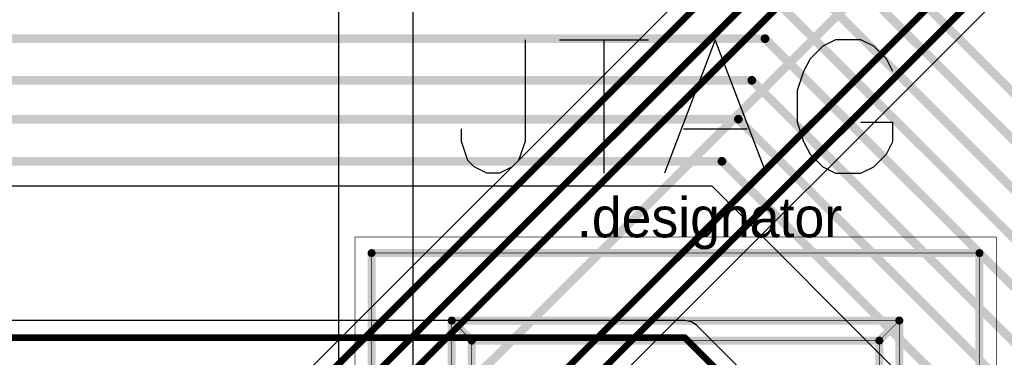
# Model space of a CAD drawing. Header units: millimetres. Extents: x 138 to 555, y 26 to 334.
# Tile 556 of 656: x 314.5 to 329.24, y 211.48 to 216.54. Entities that reach past the tile are written whole.
import ezdxf

# ---------------------------------------------------------------- set-up
doc = ezdxf.new("R2010")
doc.units = ezdxf.units.MM
for name, color, linetype in [('BottomLayer', 5, 'Continuous'), ('Mechanical20', 56, 'Continuous'), ('Mechanical27', 56, 'Continuous'), ('MidLayer1', 16, 'Continuous'), ('TopLayer', 1, 'Continuous'), ('TopOverlay', 2, 'Continuous')]:
    doc.layers.add(name, color=color, linetype=linetype)

# ---------------------------------------------------------------- blocks, each defined once
blk = doc.blocks.new('CON_CVILUX_CH87_20_2_V_1_00_939')
at = {"layer": 'Mechanical20', "const_width": 0.01}
for points in [[(-16.75, -4.8), (-16.75, 4.8)], [(16.75, 4.8), (-16.75, 4.8)], [(16.75, -4.8), (-16.75, -4.8)]]:
    blk.add_lwpolyline(points, dxfattribs=at)
at = {"layer": 'Mechanical20', "const_width": 0.005}
for points in [[(-16.752, 4.8, 1), (-16.748, 4.8, 1)], [(-16.752, 4.8, 1), (-16.748, 4.8, 1)], [(-16.752, -4.8, 1), (-16.748, -4.8, 1)], [(-16.752, -4.8, 1), (-16.748, -4.8, 1)]]:
    blk.add_lwpolyline(points, format="xyb", close=True, dxfattribs=at)
at = {"layer": 'Mechanical27', "const_width": 0.01}
for points in [[(16.51, 4.55), (-16.51, 4.55)], [(-16.51, -4.55), (-16.51, 4.55)], [(15.5, 3.35), (-15.5, 3.35)], [(-15.5, -3.35), (-15.5, 3.35)], [(-15.5, 3.35), (-15.5, 3.35)], [(-15.2, 3.05), (-15.5, 3.35)], [(-15.2, -3.05), (-15.2, 3.05)], [(15.2, 3.05), (-15.2, 3.05)], [(-15.5, -3.35), (-15.2, -3.05)], [(-2.73, -3.05), (-15.2, -3.05)], [(-2.73, -3.35), (-15.5, -3.35)], [(-15.5, -3.35), (-15.5, -3.35)], [(16.51, -4.55), (-16.51, -4.55)]]:
    blk.add_lwpolyline(points, dxfattribs=at)
at = {"layer": 'Mechanical27', "const_width": 0.005}
for points in [[(-16.512, 4.55, 1), (-16.508, 4.55, 1)], [(-16.512, 4.55, 1), (-16.508, 4.55, 1)], [(-15.502, 3.35, 1), (-15.498, 3.35, 1)], [(-15.502, 3.35, 1), (-15.498, 3.35, 1)], [(-15.502, 3.35, 1), (-15.498, 3.35, 1)], [(-15.502, 3.35, 1), (-15.498, 3.35, 1)], [(-15.502, 3.35, 1), (-15.498, 3.35, 1)], [(-15.202, 3.05, 1), (-15.198, 3.05, 1)], [(-15.202, 3.05, 1), (-15.198, 3.05, 1)], [(-15.202, 3.05, 1), (-15.198, 3.05, 1)], [(-15.202, -3.05, 1), (-15.198, -3.05, 1)], [(-15.202, -3.05, 1), (-15.198, -3.05, 1)], [(-15.202, -3.05, 1), (-15.198, -3.05, 1)], [(-15.502, -3.35, 1), (-15.498, -3.35, 1)], [(-15.502, -3.35, 1), (-15.498, -3.35, 1)], [(-15.502, -3.35, 1), (-15.498, -3.35, 1)], [(-15.502, -3.35, 1), (-15.498, -3.35, 1)], [(-15.502, -3.35, 1), (-15.498, -3.35, 1)], [(-16.512, -4.55, 1), (-16.508, -4.55, 1)], [(-16.512, -4.55, 1), (-16.508, -4.55, 1)]]:
    blk.add_lwpolyline(points, format="xyb", close=True, dxfattribs=at)
at = {"layer": 'TopOverlay', "const_width": 0.12}
for points in [[(-16.51, -4.55), (-16.51, 4.55)], [(16.51, 4.55), (-16.51, 4.55)], [(-15.2, 3.05), (-15.5, 3.35)], [(-15.5, 3.35), (-15.5, 3.35)], [(-15.5, -3.35), (-15.5, 3.35)], [(15.5, 3.35), (-15.5, 3.35)], [(15.2, 3.05), (-15.2, 3.05)], [(-15.2, -3.05), (-15.2, 3.05)], [(-15.5, -3.35), (-15.2, -3.05)], [(-2.73, -3.05), (-15.2, -3.05)], [(-15.5, -3.35), (-15.5, -3.35)], [(-2.73, -3.35), (-15.5, -3.35)], [(16.51, -4.55), (-16.51, -4.55)]]:
    blk.add_lwpolyline(points, dxfattribs=at)
at = {"layer": 'TopOverlay', "const_width": 0.06}
for points in [[(-16.54, 4.55, 1), (-16.48, 4.55, 1)], [(-16.54, 4.55, 1), (-16.48, 4.55, 1)], [(-15.53, 3.35, 1), (-15.47, 3.35, 1)], [(-15.53, 3.35, 1), (-15.47, 3.35, 1)], [(-15.53, 3.35, 1), (-15.47, 3.35, 1)], [(-15.53, 3.35, 1), (-15.47, 3.35, 1)], [(-15.53, 3.35, 1), (-15.47, 3.35, 1)], [(-15.23, 3.05, 1), (-15.17, 3.05, 1)], [(-15.23, 3.05, 1), (-15.17, 3.05, 1)], [(-15.23, 3.05, 1), (-15.17, 3.05, 1)], [(-15.23, -3.05, 1), (-15.17, -3.05, 1)], [(-15.23, -3.05, 1), (-15.17, -3.05, 1)], [(-15.23, -3.05, 1), (-15.17, -3.05, 1)], [(-15.53, -3.35, 1), (-15.47, -3.35, 1)], [(-15.53, -3.35, 1), (-15.47, -3.35, 1)], [(-15.53, -3.35, 1), (-15.47, -3.35, 1)], [(-15.53, -3.35, 1), (-15.47, -3.35, 1)], [(-15.53, -3.35, 1), (-15.47, -3.35, 1)], [(-16.54, -4.55, 1), (-16.48, -4.55, 1)], [(-16.54, -4.55, 1), (-16.48, -4.55, 1)]]:
    blk.add_lwpolyline(points, format="xyb", close=True, dxfattribs=at)

msp = doc.modelspace()

# ---------------------------------------------------------------- linework, layer by layer
at = {"layer": 'BottomLayer'}
for p, q in [((309.263, 214.049), (324.862, 214.049)), ((324.862, 214.049), (345.2, 193.71)), ((324.46, 212.031), (308.356, 212.031)), ((324.558, 212.012), (324.46, 212.031)), ((324.641, 211.956), (324.558, 212.012)), ((334.101, 202.496), (324.641, 211.956))]:
    msp.add_line(p, q, dxfattribs=at)
for points, const_width in [([(326.183, 218.634), (353.825, 190.992)], 0.13), ([(326.059, 218.052), (353.283, 190.828)], 0.13), ([(325.927, 217.449), (352.763, 190.613)], 0.13), ([(325.778, 216.865), (352.208, 190.435)], 0.13), ([(309.994, 216.254), (325.66, 216.254)], 0.13), ([(325.66, 216.254), (351.695, 190.219)], 0.13), ([(309.969, 215.63), (325.462, 215.63)], 0.13), ([(325.462, 215.63), (351.204, 189.888)], 0.13), ([(309.826, 215.048), (325.26, 215.048)], 0.13), ([(325.26, 215.048), (350.692, 189.616)], 0.13), ([(309.263, 214.417), (325.014, 214.417)], 0.13), ([(325.014, 214.417), (345.568, 193.863)], 0.13), ([(308.251, 211.776), (324.46, 211.776)], 0.1), ([(324.46, 211.776), (333.92, 202.316)], 0.1)]:
    msp.add_lwpolyline(points, dxfattribs=dict(at, const_width=const_width))
for points, const_width in [([(325.627, 216.254, 1), (325.692, 216.254, 1)], 0.065), ([(325.627, 216.254, 1), (325.692, 216.254, 1)], 0.065), ([(325.43, 215.63, 1), (325.495, 215.63, 1)], 0.065), ([(325.43, 215.63, 1), (325.495, 215.63, 1)], 0.065), ([(325.228, 215.048, 1), (325.293, 215.048, 1)], 0.065), ([(325.228, 215.048, 1), (325.293, 215.048, 1)], 0.065), ([(324.982, 214.417, 1), (325.047, 214.417, 1)], 0.065), ([(324.982, 214.417, 1), (325.047, 214.417, 1)], 0.065), ([(324.435, 211.776, 1), (324.485, 211.776, 1)], 0.05), ([(324.435, 211.776, 1), (324.485, 211.776, 1)], 0.05)]:
    msp.add_lwpolyline(points, format="xyb", close=True, dxfattribs=dict(at, const_width=const_width))
at = {"layer": 'MidLayer1'}
for p, q in [((320.393, 210.823), (320.393, 222.282)), ((319.275, 221.022), (319.275, 199.639))]:
    msp.add_line(p, q, dxfattribs=at)
at = {"layer": 'TopLayer'}
for p, q in [((327.026, 219.49), (315.25, 207.714)), ((321.215, 208.924), (329.546, 217.255))]:
    msp.add_line(p, q, dxfattribs=at)
for points, const_width in [([(315.43, 207.534), (327.281, 219.384)], 0.1), ([(316.326, 207.734), (327.707, 219.115)], 0.1), ([(319.549, 210.429), (328.025, 218.904)], 0.1), ([(320.363, 210.224), (328.475, 218.336)], 0.13), ([(320.415, 209.038), (328.928, 217.55)], 0.1), ([(320.96, 209.03), (329.365, 217.435)], 0.1)]:
    msp.add_lwpolyline(points, dxfattribs=dict(at, const_width=const_width))
at = {"layer": 'TopOverlay'}
for p, q in [((322.068, 216.239), (322.068, 214.716)), ((322.582, 216.239), (323.915, 216.239)), ((323.248, 216.239), (323.248, 214.239)), ((324.915, 216.239), (324.153, 214.239)), ((325.676, 214.239), (324.915, 216.239)), ((326.714, 216.239), (326.524, 216.144)), ((327.095, 216.239), (326.714, 216.239)), ((327.286, 216.144), (327.095, 216.239)), ((326.524, 216.144), (326.333, 215.953)), ((327.476, 215.953), (327.286, 216.144)), ((326.333, 215.953), (326.238, 215.763)), ((327.571, 215.763), (327.476, 215.953)), ((326.238, 215.763), (326.143, 215.477)), ((326.143, 215.477), (326.143, 215.001)), ((321.115, 214.716), (321.115, 214.906)), ((324.439, 214.906), (325.391, 214.906)), ((326.143, 215.001), (326.238, 214.716)), ((327.095, 215.001), (327.571, 215.001)), ((327.571, 214.716), (327.571, 215.001)), ((321.211, 214.43), (321.115, 214.716)), ((322.068, 214.716), (321.972, 214.43)), ((326.238, 214.716), (326.333, 214.525)), ((327.476, 214.525), (327.571, 214.716)), ((326.333, 214.525), (326.524, 214.335)), ((327.286, 214.335), (327.476, 214.525)), ((321.306, 214.335), (321.211, 214.43)), ((321.496, 214.239), (321.306, 214.335)), ((321.877, 214.335), (321.687, 214.239)), ((321.972, 214.43), (321.877, 214.335)), ((326.524, 214.335), (326.714, 214.239)), ((327.095, 214.239), (327.286, 214.335)), ((321.687, 214.239), (321.496, 214.239)), ((326.714, 214.239), (327.095, 214.239))]:
    msp.add_line(p, q, dxfattribs=at)

# ---------------------------------------------------------------- block references
at = {"rotation": 270}
msp.add_blockref('CON_CVILUX_CH87_20_2_V_1_00_939', (324.32, 196.532), dxfattribs=at)

# ---------------------------------------------------------------- texts
at = {"layer": 'Mechanical27'}
msp.add_text('.designator', height=0.6, dxfattribs=at).set_placement((322.844, 213.278))

doc.saveas('drawing.dxf')
